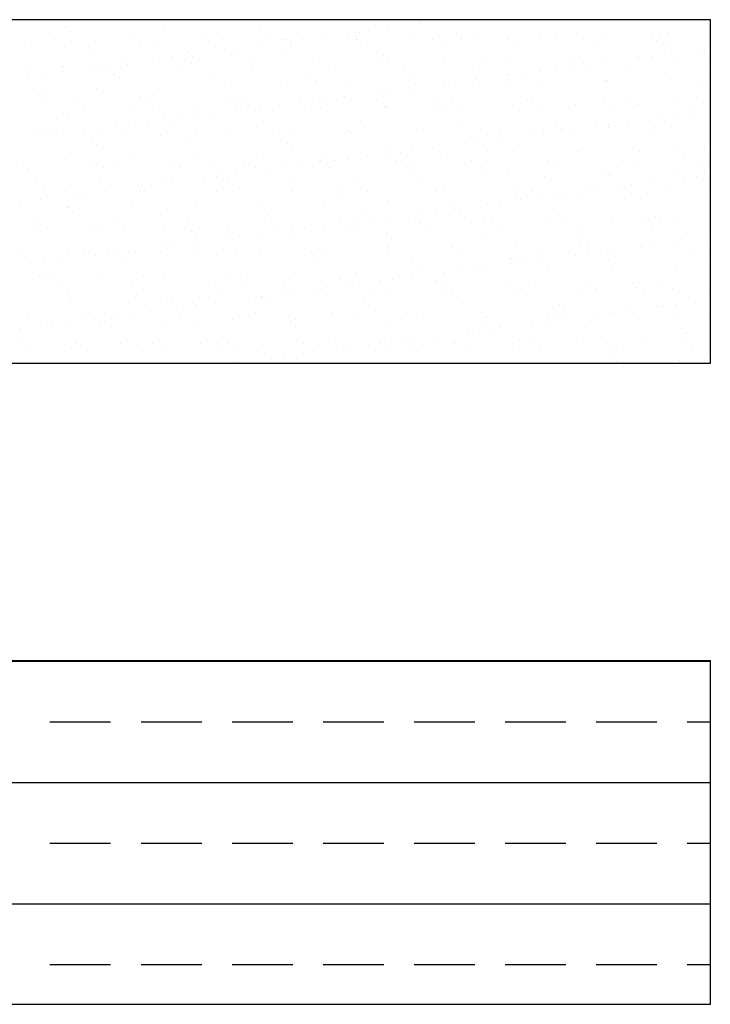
# Model space of a CAD drawing. Header units: millimetres. Extents: x -7023 to 53801, y 9849 to 33561.
# Tile 365 of 537: x 16901 to 16973, y 28796 to 28899. Entities that reach past the tile are written whole.
import ezdxf

# ---------------------------------------------------------------- set-up
doc = ezdxf.new("R2010")
doc.units = ezdxf.units.MM
doc.layers.add('.IE_podklad', color=252, linetype='Continuous')

msp = doc.modelspace()

# ---------------------------------------------------------------- linework, layer by layer
at = {"layer": '.IE_podklad'}
for p, q in [((16972.84, 28899.38), (16853.33, 28899.38)), ((16905.34, 28898.54), (16905.34, 28898.54)), ((16939.09, 28898.48), (16939.09, 28898.48)), ((16942.54, 28898.93), (16942.54, 28898.93)), ((16943.87, 28899.11), (16943.87, 28899.11)), ((16972.84, 28863.45), (16972.84, 28899.38)), ((16905.8, 28898.11), (16905.8, 28898.11)), ((16915.65, 28898.31), (16915.65, 28898.31)), ((16925.81, 28898.23), (16925.81, 28898.23)), ((16926.28, 28897.8), (16926.28, 28897.8)), ((16928.49, 28897.42), (16928.49, 28897.42)), ((16932.26, 28897.58), (16932.26, 28897.58)), ((16935.71, 28898.03), (16935.71, 28898.03)), ((16936.13, 28898), (16936.13, 28898)), ((16937.03, 28898.21), (16937.03, 28898.21)), ((16941.84, 28897.64), (16941.84, 28897.64)), ((16946.29, 28897.91), (16946.29, 28897.91)), ((16946.76, 28897.49), (16946.76, 28897.49)), ((16948.49, 28897.73), (16948.49, 28897.73)), ((16954.99, 28897.69), (16954.99, 28897.69)), ((16956.6, 28897.69), (16956.6, 28897.69)), ((16961.85, 28897.94), (16961.85, 28897.94)), ((16966.77, 28897.6), (16966.77, 28897.6)), ((16968.5, 28898.03), (16968.5, 28898.03)), ((16901.83, 28897.04), (16901.83, 28897.04)), ((16904.22, 28897.28), (16904.22, 28897.28)), ((16905.29, 28896.6), (16905.29, 28896.6)), ((16908.48, 28897.12), (16908.48, 28897.12)), ((16912.13, 28897.29), (16912.13, 28897.29)), ((16913.2, 28896.61), (16913.2, 28896.61)), ((16914.98, 28897.09), (16914.98, 28897.09)), ((16920.04, 28897.31), (16920.04, 28897.31)), ((16921.11, 28896.62), (16921.11, 28896.62)), ((16921.84, 28897.34), (16921.84, 28897.34)), ((16923.35, 28896.41), (16923.35, 28896.41)), ((16925.42, 28896.68), (16925.42, 28896.68)), ((16927.95, 28897.32), (16927.95, 28897.32)), ((16928.87, 28897.13), (16928.87, 28897.13)), ((16929.02, 28896.64), (16929.02, 28896.64)), ((16930.19, 28897.31), (16930.19, 28897.31)), ((16934.98, 28897.39), (16934.98, 28897.39)), ((16935.86, 28897.34), (16935.86, 28897.34)), ((16936.93, 28896.65), (16936.93, 28896.65)), ((16943.77, 28897.35), (16943.77, 28897.35)), ((16944.84, 28896.67), (16944.84, 28896.67)), ((16951.68, 28897.36), (16951.68, 28897.36)), ((16952.75, 28896.68), (16952.75, 28896.68)), ((16959.59, 28897.38), (16959.59, 28897.38)), ((16960.66, 28896.7), (16960.66, 28896.7)), ((16967.24, 28897.17), (16967.24, 28897.17)), ((16967.5, 28897.39), (16967.5, 28897.39)), ((16968.57, 28896.71), (16968.57, 28896.71)), ((16908.01, 28896.08), (16908.01, 28896.08)), ((16916.52, 28895.51), (16916.52, 28895.51)), ((16918.18, 28896), (16918.18, 28896)), ((16918.58, 28895.78), (16918.58, 28895.78)), ((16918.65, 28895.57), (16918.65, 28895.57)), ((16922.03, 28896.23), (16922.03, 28896.23)), ((16928.49, 28895.77), (16928.49, 28895.77)), ((16938.66, 28895.68), (16938.66, 28895.68)), ((16948.97, 28895.46), (16948.97, 28895.46)), ((16958.58, 28895.43), (16958.58, 28895.43)), ((16959.13, 28895.37), (16959.13, 28895.37)), ((16965.07, 28895.4), (16965.07, 28895.4)), ((16965.4, 28895.37), (16965.4, 28895.37)), ((16966.72, 28895.54), (16966.72, 28895.54)), ((16968.78, 28895.81), (16968.78, 28895.81)), ((16971.93, 28895.64), (16971.93, 28895.64)), ((16972.23, 28896.27), (16972.23, 28896.27)), ((16905.05, 28894.49), (16905.05, 28894.49)), ((16908.36, 28894.43), (16908.36, 28894.43)), ((16909.68, 28894.61), (16909.68, 28894.61)), ((16911.74, 28894.88), (16911.74, 28894.88)), ((16911.91, 28894.74), (16911.91, 28894.74)), ((16915.19, 28895.33), (16915.19, 28895.33)), ((16918.56, 28894.83), (16918.56, 28894.83)), ((16925.06, 28894.8), (16925.06, 28894.8)), ((16931.92, 28895.04), (16931.92, 28895.04)), ((16938.57, 28895.13), (16938.57, 28895.13)), ((16939.12, 28895.26), (16939.12, 28895.26)), ((16945.07, 28895.1), (16945.07, 28895.1)), ((16951.93, 28895.34), (16951.93, 28895.34)), ((16958.56, 28894.47), (16958.56, 28894.47)), ((16959.6, 28894.94), (16959.6, 28894.94)), ((16959.88, 28894.64), (16959.88, 28894.64)), ((16961.95, 28894.91), (16961.95, 28894.91)), ((16969.45, 28895.15), (16969.45, 28895.15)), ((16901.23, 28894.13), (16901.23, 28894.13)), ((16901.52, 28893.53), (16901.52, 28893.53)), ((16902.84, 28893.71), (16902.84, 28893.71)), ((16904.91, 28893.98), (16904.91, 28893.98)), ((16909.14, 28894.14), (16909.14, 28894.14)), ((16910.54, 28893.77), (16910.54, 28893.77)), ((16911.01, 28893.34), (16911.01, 28893.34)), ((16917.05, 28894.15), (16917.05, 28894.15)), ((16920.86, 28893.54), (16920.86, 28893.54)), ((16924.96, 28894.17), (16924.96, 28894.17)), ((16931.02, 28893.46), (16931.02, 28893.46)), ((16932.87, 28894.18), (16932.87, 28894.18)), ((16940.78, 28894.2), (16940.78, 28894.2)), ((16948.69, 28894.21), (16948.69, 28894.21)), ((16951.72, 28893.57), (16951.72, 28893.57)), ((16953.04, 28893.74), (16953.04, 28893.74)), ((16955.11, 28894.01), (16955.11, 28894.01)), ((16956.6, 28894.23), (16956.6, 28894.23)), ((16964.51, 28894.24), (16964.51, 28894.24)), ((16972.42, 28894.25), (16972.42, 28894.25)), ((16922, 28892.45), (16922, 28892.45)), ((16928.65, 28892.53), (16928.65, 28892.53)), ((16931.49, 28893.03), (16931.49, 28893.03)), ((16935.14, 28892.5), (16935.14, 28892.5)), ((16941.33, 28893.23), (16941.33, 28893.23)), ((16942, 28892.75), (16942, 28892.75)), ((16944.88, 28892.67), (16944.88, 28892.67)), ((16946.21, 28892.84), (16946.21, 28892.84)), ((16948.27, 28893.11), (16948.27, 28893.11)), ((16948.65, 28892.83), (16948.65, 28892.83)), ((16951.5, 28893.14), (16951.5, 28893.14)), ((16951.97, 28892.71), (16951.97, 28892.71)), ((16955.15, 28892.8), (16955.15, 28892.8)), ((16961.81, 28892.92), (16961.81, 28892.92)), ((16962.01, 28893.05), (16962.01, 28893.05)), ((16968.66, 28893.13), (16968.66, 28893.13)), ((16971.97, 28892.83), (16971.97, 28892.83)), ((16972.44, 28892.4), (16972.44, 28892.4)), ((16901.99, 28892.14), (16901.99, 28892.14)), ((16902.91, 28891.54), (16902.91, 28891.54)), ((16908.64, 28892.23), (16908.64, 28892.23)), ((16913.22, 28891.31), (16913.22, 28891.31)), ((16915.14, 28892.2), (16915.14, 28892.2)), ((16934.6, 28891.31), (16934.6, 28891.31)), ((16938.05, 28891.77), (16938.05, 28891.77)), ((16939.37, 28891.94), (16939.37, 28891.94)), ((16941.43, 28892.21), (16941.43, 28892.21)), ((16903.38, 28891.11), (16903.38, 28891.11)), ((16906.27, 28890.92), (16906.27, 28890.92)), ((16907.34, 28890.24), (16907.34, 28890.24)), ((16914.18, 28890.93), (16914.18, 28890.93)), ((16915.25, 28890.25), (16915.25, 28890.25)), ((16922.09, 28890.95), (16922.09, 28890.95)), ((16923.16, 28890.26), (16923.16, 28890.26)), ((16923.38, 28891.23), (16923.38, 28891.23)), ((16923.85, 28890.8), (16923.85, 28890.8)), ((16927.76, 28890.41), (16927.76, 28890.41)), ((16930, 28890.96), (16930, 28890.96)), ((16931.07, 28890.28), (16931.07, 28890.28)), ((16931.21, 28890.87), (16931.21, 28890.87)), ((16932.53, 28891.04), (16932.53, 28891.04)), ((16933.7, 28891), (16933.7, 28891)), ((16937.91, 28890.98), (16937.91, 28890.98)), ((16938.73, 28890.23), (16938.73, 28890.23)), ((16938.98, 28890.29), (16938.98, 28890.29)), ((16943.86, 28890.91), (16943.86, 28890.91)), ((16944.33, 28890.49), (16944.33, 28890.49)), ((16945.82, 28890.99), (16945.82, 28890.99)), ((16946.89, 28890.31), (16946.89, 28890.31)), ((16952.09, 28890.45), (16952.09, 28890.45)), ((16953.73, 28891), (16953.73, 28891)), ((16954.17, 28890.69), (16954.17, 28890.69)), ((16954.8, 28890.32), (16954.8, 28890.32)), ((16958.74, 28890.53), (16958.74, 28890.53)), ((16961.64, 28891.02), (16961.64, 28891.02)), ((16962.71, 28890.34), (16962.71, 28890.34)), ((16964.34, 28890.6), (16964.34, 28890.6)), ((16965.23, 28890.5), (16965.23, 28890.5)), ((16969.55, 28891.03), (16969.55, 28891.03)), ((16970.62, 28890.35), (16970.62, 28890.35)), ((16972.09, 28890.75), (16972.09, 28890.75)), ((16905.21, 28889.6), (16905.21, 28889.6)), ((16912.07, 28889.85), (16912.07, 28889.85)), ((16918.72, 28889.93), (16918.72, 28889.93)), ((16918.86, 28889.24), (16918.86, 28889.24)), ((16920.92, 28889.51), (16920.92, 28889.51)), ((16924.37, 28889.97), (16924.37, 28889.97)), ((16925.22, 28889.9), (16925.22, 28889.9)), ((16925.7, 28890.14), (16925.7, 28890.14)), ((16932.08, 28890.15), (16932.08, 28890.15)), ((16945.23, 28890.2), (16945.23, 28890.2)), ((16964.81, 28890.17), (16964.81, 28890.17)), ((16969.06, 28889.27), (16969.06, 28889.27)), ((16971.13, 28889.54), (16971.13, 28889.54)), ((16905.58, 28889.08), (16905.58, 28889.08)), ((16910.7, 28888.17), (16910.7, 28888.17)), ((16912.02, 28888.34), (16912.02, 28888.34)), ((16914.09, 28888.61), (16914.09, 28888.61)), ((16915.75, 28889), (16915.75, 28889)), ((16916.22, 28888.57), (16916.22, 28888.57)), ((16917.54, 28889.07), (16917.54, 28889.07)), ((16926.06, 28888.77), (16926.06, 28888.77)), ((16936.23, 28888.68), (16936.23, 28888.68)), ((16936.69, 28888.26), (16936.69, 28888.26)), ((16946.54, 28888.46), (16946.54, 28888.46)), ((16956.7, 28888.37), (16956.7, 28888.37)), ((16960.9, 28888.2), (16960.9, 28888.2)), ((16962.17, 28888.15), (16962.17, 28888.15)), ((16962.22, 28888.37), (16962.22, 28888.37)), ((16964.29, 28888.64), (16964.29, 28888.64)), ((16967.74, 28889.1), (16967.74, 28889.1)), ((16968.82, 28888.24), (16968.82, 28888.24)), ((16902.15, 28887.25), (16902.15, 28887.25)), ((16903.29, 28887.76), (16903.29, 28887.76)), ((16903.86, 28887.27), (16903.86, 28887.27)), ((16905.18, 28887.44), (16905.18, 28887.44)), ((16907.25, 28887.71), (16907.25, 28887.71)), ((16908.8, 28887.34), (16908.8, 28887.34)), ((16911.19, 28887.78), (16911.19, 28887.78)), ((16915.3, 28887.3), (16915.3, 28887.3)), ((16919.1, 28887.79), (16919.1, 28887.79)), ((16922.16, 28887.55), (16922.16, 28887.55)), ((16927.01, 28887.81), (16927.01, 28887.81)), ((16928.81, 28887.64), (16928.81, 28887.64)), ((16934.92, 28887.82), (16934.92, 28887.82)), ((16935.3, 28887.6), (16935.3, 28887.6)), ((16942.16, 28887.85), (16942.16, 28887.85)), ((16942.83, 28887.84), (16942.83, 28887.84)), ((16948.81, 28887.94), (16948.81, 28887.94)), ((16950.74, 28887.85), (16950.74, 28887.85)), ((16954.06, 28887.3), (16954.06, 28887.3)), ((16955.31, 28887.91), (16955.31, 28887.91)), ((16955.39, 28887.47), (16955.39, 28887.47)), ((16957.17, 28887.94), (16957.17, 28887.94)), ((16957.45, 28887.74), (16957.45, 28887.74)), ((16958.65, 28887.87), (16958.65, 28887.87)), ((16966.56, 28887.88), (16966.56, 28887.88)), ((16967.02, 28888.15), (16967.02, 28888.15)), ((16908.11, 28886.77), (16908.11, 28886.77)), ((16908.58, 28886.34), (16908.58, 28886.34)), ((16918.43, 28886.54), (16918.43, 28886.54)), ((16928.59, 28886.46), (16928.59, 28886.46)), ((16938.9, 28886.23), (16938.9, 28886.23)), ((16947.23, 28886.4), (16947.23, 28886.4)), ((16948.55, 28886.57), (16948.55, 28886.57)), ((16949.07, 28886.14), (16949.07, 28886.14)), ((16950.61, 28886.84), (16950.61, 28886.84)), ((16929.06, 28886.03), (16929.06, 28886.03)), ((16932.24, 28885.25), (16932.24, 28885.25)), ((16938.89, 28885.34), (16938.89, 28885.34)), ((16940.39, 28885.5), (16940.39, 28885.5)), ((16941.71, 28885.67), (16941.71, 28885.67)), ((16943.78, 28885.94), (16943.78, 28885.94)), ((16945.39, 28885.31), (16945.39, 28885.31)), ((16949.54, 28885.71), (16949.54, 28885.71)), ((16952.25, 28885.56), (16952.25, 28885.56)), ((16958.9, 28885.64), (16958.9, 28885.64)), ((16959.38, 28885.92), (16959.38, 28885.92)), ((16965.39, 28885.61), (16965.39, 28885.61)), ((16969.54, 28885.83), (16969.54, 28885.83)), ((16970.01, 28885.4), (16970.01, 28885.4)), ((16972.25, 28885.86), (16972.25, 28885.86)), ((16900.95, 28884.11), (16900.95, 28884.11)), ((16905.37, 28884.71), (16905.37, 28884.71)), ((16908.32, 28884.56), (16908.32, 28884.56)), ((16910.79, 28884.31), (16910.79, 28884.31)), ((16912.23, 28884.95), (16912.23, 28884.95)), ((16916.23, 28884.57), (16916.23, 28884.57)), ((16918.88, 28885.04), (16918.88, 28885.04)), ((16920.95, 28884.23), (16920.95, 28884.23)), ((16924.14, 28884.59), (16924.14, 28884.59)), ((16925.38, 28885.01), (16925.38, 28885.01)), ((16930.1, 28884.14), (16930.1, 28884.14)), ((16932.05, 28884.6), (16932.05, 28884.6)), ((16933.55, 28884.6), (16933.55, 28884.6)), ((16934.87, 28884.77), (16934.87, 28884.77)), ((16936.94, 28885.04), (16936.94, 28885.04)), ((16939.96, 28884.62), (16939.96, 28884.62)), ((16947.87, 28884.63), (16947.87, 28884.63)), ((16955.78, 28884.64), (16955.78, 28884.64)), ((16963.69, 28884.66), (16963.69, 28884.66)), ((16971.6, 28884.67), (16971.6, 28884.67)), ((16901.48, 28883.86), (16901.48, 28883.86)), ((16909.39, 28883.88), (16909.39, 28883.88)), ((16917.3, 28883.89), (16917.3, 28883.89)), ((16921.42, 28883.8), (16921.42, 28883.8)), ((16923.27, 28883.24), (16923.27, 28883.24)), ((16925.21, 28883.9), (16925.21, 28883.9)), ((16926.72, 28883.7), (16926.72, 28883.7)), ((16928.04, 28883.87), (16928.04, 28883.87)), ((16931.27, 28884), (16931.27, 28884)), ((16933.12, 28883.92), (16933.12, 28883.92)), ((16941.03, 28883.93), (16941.03, 28883.93)), ((16941.43, 28883.91), (16941.43, 28883.91)), ((16941.9, 28883.49), (16941.9, 28883.49)), ((16948.94, 28883.95), (16948.94, 28883.95)), ((16948.97, 28883.04), (16948.97, 28883.04)), ((16951.75, 28883.69), (16951.75, 28883.69)), ((16955.47, 28883.01), (16955.47, 28883.01)), ((16956.85, 28883.96), (16956.85, 28883.96)), ((16961.91, 28883.6), (16961.91, 28883.6)), ((16962.33, 28883.26), (16962.33, 28883.26)), ((16962.38, 28883.17), (16962.38, 28883.17)), ((16964.76, 28883.98), (16964.76, 28883.98)), ((16968.98, 28883.34), (16968.98, 28883.34)), ((16971.4, 28883), (16971.4, 28883)), ((16972.22, 28883.38), (16972.22, 28883.38)), ((16972.67, 28883.99), (16972.67, 28883.99)), ((16902.31, 28882.36), (16902.31, 28882.36)), ((16903.16, 28882.08), (16903.16, 28882.08)), ((16908.96, 28882.44), (16908.96, 28882.44)), ((16913.32, 28882), (16913.32, 28882)), ((16914.36, 28882.07), (16914.36, 28882.07)), ((16915.46, 28882.41), (16915.46, 28882.41)), ((16916.43, 28882.34), (16916.43, 28882.34)), ((16919.88, 28882.8), (16919.88, 28882.8)), ((16921.2, 28882.97), (16921.2, 28882.97)), ((16922.32, 28882.66), (16922.32, 28882.66)), ((16928.97, 28882.74), (16928.97, 28882.74)), ((16935.46, 28882.71), (16935.46, 28882.71)), ((16942.32, 28882.96), (16942.32, 28882.96)), ((16964.56, 28882.1), (16964.56, 28882.1)), ((16966.63, 28882.38), (16966.63, 28882.38)), ((16970.08, 28882.83), (16970.08, 28882.83)), ((16905.34, 28881.4), (16905.34, 28881.4)), ((16906.2, 28881), (16906.2, 28881)), ((16907.53, 28881.17), (16907.53, 28881.17)), ((16909.59, 28881.44), (16909.59, 28881.44)), ((16913.04, 28881.9), (16913.04, 28881.9)), ((16913.25, 28881.42), (16913.25, 28881.42)), ((16913.79, 28881.57), (16913.79, 28881.57)), ((16921.16, 28881.43), (16921.16, 28881.43)), ((16923.63, 28881.77), (16923.63, 28881.77)), ((16929.07, 28881.45), (16929.07, 28881.45)), ((16933.8, 28881.69), (16933.8, 28881.69)), ((16934.26, 28881.26), (16934.26, 28881.26)), ((16936.98, 28881.46), (16936.98, 28881.46)), ((16944.11, 28881.46), (16944.11, 28881.46)), ((16944.89, 28881.48), (16944.89, 28881.48)), ((16952.8, 28881.49), (16952.8, 28881.49)), ((16954.27, 28881.37), (16954.27, 28881.37)), ((16954.74, 28880.94), (16954.74, 28880.94)), ((16956.41, 28881.03), (16956.41, 28881.03)), ((16957.73, 28881.2), (16957.73, 28881.2)), ((16959.79, 28881.48), (16959.79, 28881.48)), ((16960.71, 28881.5), (16960.71, 28881.5)), ((16963.24, 28881.93), (16963.24, 28881.93)), ((16964.59, 28881.15), (16964.59, 28881.15)), ((16968.62, 28881.52), (16968.62, 28881.52)), ((16972.41, 28880.96), (16972.41, 28880.96)), ((16900.69, 28880.27), (16900.69, 28880.27)), ((16902.75, 28880.54), (16902.75, 28880.54)), ((16912.39, 28880.06), (16912.39, 28880.06)), ((16919.04, 28880.14), (16919.04, 28880.14)), ((16925.54, 28880.11), (16925.54, 28880.11)), ((16932.4, 28880.36), (16932.4, 28880.36)), ((16939.05, 28880.45), (16939.05, 28880.45)), ((16945.55, 28880.41), (16945.55, 28880.41)), ((16949.57, 28880.13), (16949.57, 28880.13)), ((16950.89, 28880.3), (16950.89, 28880.3)), ((16952.41, 28880.66), (16952.41, 28880.66)), ((16952.96, 28880.58), (16952.96, 28880.58)), ((16959.06, 28880.75), (16959.06, 28880.75)), ((16965.55, 28880.71), (16965.55, 28880.71)), ((16905.53, 28879.81), (16905.53, 28879.81)), ((16905.68, 28879.77), (16905.68, 28879.77)), ((16906.15, 28879.34), (16906.15, 28879.34)), ((16916, 28879.54), (16916, 28879.54)), ((16926.16, 28879.46), (16926.16, 28879.46)), ((16926.63, 28879.03), (16926.63, 28879.03)), ((16936.47, 28879.23), (16936.47, 28879.23)), ((16942.73, 28879.23), (16942.73, 28879.23)), ((16944.05, 28879.4), (16944.05, 28879.4)), ((16946.12, 28879.68), (16946.12, 28879.68)), ((16946.64, 28879.14), (16946.64, 28879.14)), ((16956.95, 28878.92), (16956.95, 28878.92)), ((16902.46, 28878.18), (16902.46, 28878.18)), ((16910.37, 28878.2), (16910.37, 28878.2)), ((16918.28, 28878.21), (16918.28, 28878.21)), ((16926.19, 28878.23), (16926.19, 28878.23)), ((16932.44, 28877.88), (16932.44, 28877.88)), ((16934.1, 28878.24), (16934.1, 28878.24)), ((16935.89, 28878.33), (16935.89, 28878.33)), ((16937.22, 28878.5), (16937.22, 28878.5)), ((16939.28, 28878.78), (16939.28, 28878.78)), ((16942.01, 28878.25), (16942.01, 28878.25)), ((16942.48, 28878.06), (16942.48, 28878.06)), ((16947.11, 28878.71), (16947.11, 28878.71)), ((16949.13, 28878.15), (16949.13, 28878.15)), ((16949.92, 28878.27), (16949.92, 28878.27)), ((16955.63, 28878.12), (16955.63, 28878.12)), ((16957.83, 28878.28), (16957.83, 28878.28)), ((16962.49, 28878.36), (16962.49, 28878.36)), ((16965.74, 28878.3), (16965.74, 28878.3)), ((16967.12, 28878.83), (16967.12, 28878.83)), ((16967.58, 28878.4), (16967.58, 28878.4)), ((16969.14, 28878.45), (16969.14, 28878.45)), ((16902.47, 28877.46), (16902.47, 28877.46)), ((16903.53, 28877.5), (16903.53, 28877.5)), ((16908.36, 28877.31), (16908.36, 28877.31)), ((16909.12, 28877.55), (16909.12, 28877.55)), ((16911.44, 28877.51), (16911.44, 28877.51)), ((16915.62, 28877.52), (16915.62, 28877.52)), ((16918.53, 28877.23), (16918.53, 28877.23)), ((16919.35, 28877.53), (16919.35, 28877.53)), ((16922.48, 28877.76), (16922.48, 28877.76)), ((16925.61, 28876.98), (16925.61, 28876.98)), ((16927.26, 28877.54), (16927.26, 28877.54)), ((16928.84, 28877), (16928.84, 28877)), ((16929.06, 28877.43), (16929.06, 28877.43)), ((16929.13, 28877.85), (16929.13, 28877.85)), ((16930.38, 28877.6), (16930.38, 28877.6)), ((16935.17, 28877.56), (16935.17, 28877.56)), ((16935.62, 28877.82), (16935.62, 28877.82)), ((16939, 28876.91), (16939, 28876.91)), ((16943.08, 28877.57), (16943.08, 28877.57)), ((16950.99, 28877.59), (16950.99, 28877.59)), ((16958.9, 28877.6), (16958.9, 28877.6)), ((16966.81, 28877.62), (16966.81, 28877.62)), ((16916.71, 28875.8), (16916.71, 28875.8)), ((16918.77, 28876.08), (16918.77, 28876.08)), ((16918.99, 28876.8), (16918.99, 28876.8)), ((16922.22, 28876.53), (16922.22, 28876.53)), ((16923.54, 28876.7), (16923.54, 28876.7)), ((16939.47, 28876.49), (16939.47, 28876.49)), ((16949.32, 28876.69), (16949.32, 28876.69)), ((16959.22, 28875.85), (16959.22, 28875.85)), ((16959.48, 28876.6), (16959.48, 28876.6)), ((16959.95, 28876.17), (16959.95, 28876.17)), ((16965.71, 28875.82), (16965.71, 28875.82)), ((16966.91, 28875.84), (16966.91, 28875.84)), ((16968.97, 28876.11), (16968.97, 28876.11)), ((16969.79, 28876.38), (16969.79, 28876.38)), ((16972.42, 28876.56), (16972.42, 28876.56)), ((16972.57, 28876.07), (16972.57, 28876.07)), ((16900.73, 28875.08), (16900.73, 28875.08)), ((16905.69, 28874.92), (16905.69, 28874.92)), ((16907.39, 28875.04), (16907.39, 28875.04)), ((16909.87, 28874.9), (16909.87, 28874.9)), ((16910.89, 28875), (16910.89, 28875)), ((16911.93, 28875.18), (16911.93, 28875.18)), ((16912.55, 28875.17), (16912.55, 28875.17)), ((16915.3, 28875.06), (16915.3, 28875.06)), ((16915.38, 28875.63), (16915.38, 28875.63)), ((16919.2, 28875.25), (16919.2, 28875.25)), ((16921.2, 28874.77), (16921.2, 28874.77)), ((16923.21, 28875.07), (16923.21, 28875.07)), ((16925.7, 28875.22), (16925.7, 28875.22)), ((16931.12, 28875.09), (16931.12, 28875.09)), ((16932.56, 28875.47), (16932.56, 28875.47)), ((16939.03, 28875.1), (16939.03, 28875.1)), ((16939.21, 28875.55), (16939.21, 28875.55)), ((16945.71, 28875.52), (16945.71, 28875.52)), ((16946.94, 28875.12), (16946.94, 28875.12)), ((16952.57, 28875.77), (16952.57, 28875.77)), ((16954.85, 28875.13), (16954.85, 28875.13)), ((16958.75, 28874.76), (16958.75, 28874.76)), ((16960.07, 28874.94), (16960.07, 28874.94)), ((16962.13, 28875.21), (16962.13, 28875.21)), ((16962.76, 28875.14), (16962.76, 28875.14)), ((16965.58, 28875.66), (16965.58, 28875.66)), ((16970.67, 28875.16), (16970.67, 28875.16)), ((16901.71, 28873.83), (16901.71, 28873.83)), ((16903.03, 28874), (16903.03, 28874)), ((16905.1, 28874.28), (16905.1, 28874.28)), ((16908.55, 28874.73), (16908.55, 28874.73)), ((16911.36, 28874.57), (16911.36, 28874.57)), ((16931.37, 28874.69), (16931.37, 28874.69)), ((16931.83, 28874.26), (16931.83, 28874.26)), ((16941.68, 28874.46), (16941.68, 28874.46)), ((16951.84, 28874.37), (16951.84, 28874.37)), ((16951.91, 28873.86), (16951.91, 28873.86)), ((16952.31, 28873.94), (16952.31, 28873.94)), ((16953.23, 28874.04), (16953.23, 28874.04)), ((16955.3, 28874.31), (16955.3, 28874.31)), ((16962.16, 28874.15), (16962.16, 28874.15)), ((16972.32, 28874.06), (16972.32, 28874.06)), ((16903.25, 28872.77), (16903.25, 28872.77)), ((16922.64, 28872.87), (16922.64, 28872.87)), ((16929.29, 28872.95), (16929.29, 28872.95)), ((16935.78, 28872.92), (16935.78, 28872.92)), ((16942.64, 28873.17), (16942.64, 28873.17)), ((16945.07, 28872.96), (16945.07, 28872.96)), ((16946.4, 28873.14), (16946.4, 28873.14)), ((16948.46, 28873.41), (16948.46, 28873.41)), ((16949.29, 28873.25), (16949.29, 28873.25)), ((16955.79, 28873.22), (16955.79, 28873.22)), ((16962.65, 28873.47), (16962.65, 28873.47)), ((16969.3, 28873.56), (16969.3, 28873.56)), ((16972.79, 28873.63), (16972.79, 28873.63)), ((16902.63, 28872.57), (16902.63, 28872.57)), ((16903.72, 28872.34), (16903.72, 28872.34)), ((16904.51, 28871.82), (16904.51, 28871.82)), ((16909.28, 28872.65), (16909.28, 28872.65)), ((16912.42, 28871.84), (16912.42, 28871.84)), ((16913.57, 28872.54), (16913.57, 28872.54)), ((16915.78, 28872.62), (16915.78, 28872.62)), ((16920.33, 28871.85), (16920.33, 28871.85)), ((16923.73, 28872.46), (16923.73, 28872.46)), ((16924.2, 28872.03), (16924.2, 28872.03)), ((16928.24, 28871.87), (16928.24, 28871.87)), ((16934.04, 28872.23), (16934.04, 28872.23)), ((16936.15, 28871.88), (16936.15, 28871.88)), ((16938.24, 28872.06), (16938.24, 28872.06)), ((16939.56, 28872.24), (16939.56, 28872.24)), ((16941.62, 28872.51), (16941.62, 28872.51)), ((16944.06, 28871.89), (16944.06, 28871.89)), ((16944.21, 28872.14), (16944.21, 28872.14)), ((16944.68, 28871.72), (16944.68, 28871.72)), ((16951.97, 28871.91), (16951.97, 28871.91)), ((16954.52, 28871.92), (16954.52, 28871.92)), ((16959.88, 28871.92), (16959.88, 28871.92)), ((16964.69, 28871.83), (16964.69, 28871.83)), ((16967.79, 28871.94), (16967.79, 28871.94)), ((16905.58, 28871.14), (16905.58, 28871.14)), ((16913.49, 28871.15), (16913.49, 28871.15)), ((16921.4, 28871.17), (16921.4, 28871.17)), ((16927.95, 28870.71), (16927.95, 28870.71)), ((16929.31, 28871.18), (16929.31, 28871.18)), ((16931.4, 28871.16), (16931.4, 28871.16)), ((16932.72, 28871.34), (16932.72, 28871.34)), ((16934.79, 28871.61), (16934.79, 28871.61)), ((16937.22, 28871.2), (16937.22, 28871.2)), ((16939.37, 28870.66), (16939.37, 28870.66)), ((16945.13, 28871.21), (16945.13, 28871.21)), ((16952.73, 28870.87), (16952.73, 28870.87)), ((16953.04, 28871.23), (16953.04, 28871.23)), ((16959.38, 28870.96), (16959.38, 28870.96)), ((16960.95, 28871.24), (16960.95, 28871.24)), ((16965.15, 28871.4), (16965.15, 28871.4)), ((16965.87, 28870.93), (16965.87, 28870.93)), ((16968.86, 28871.26), (16968.86, 28871.26)), ((16972.73, 28871.17), (16972.73, 28871.17)), ((16905.85, 28870.02), (16905.85, 28870.02)), ((16905.93, 28870.31), (16905.93, 28870.31)), ((16912.71, 28870.27), (16912.71, 28870.27)), ((16916.1, 28870.23), (16916.1, 28870.23)), ((16916.56, 28869.8), (16916.56, 28869.8)), ((16919.36, 28870.36), (16919.36, 28870.36)), ((16921.11, 28869.81), (16921.11, 28869.81)), ((16924.56, 28870.26), (16924.56, 28870.26)), ((16925.86, 28870.33), (16925.86, 28870.33)), ((16925.88, 28870.44), (16925.88, 28870.44)), ((16926.41, 28870), (16926.41, 28870)), ((16932.72, 28870.57), (16932.72, 28870.57)), ((16936.57, 28869.91), (16936.57, 28869.91)), ((16945.87, 28870.63), (16945.87, 28870.63)), ((16946.89, 28869.69), (16946.89, 28869.69)), ((16971.31, 28869.84), (16971.31, 28869.84)), ((16901.53, 28868.67), (16901.53, 28868.67)), ((16909.44, 28868.68), (16909.44, 28868.68)), ((16912.21, 28868.64), (16912.21, 28868.64)), ((16914.27, 28868.91), (16914.27, 28868.91)), ((16917.35, 28868.7), (16917.35, 28868.7)), ((16917.72, 28869.36), (16917.72, 28869.36)), ((16919.05, 28869.54), (16919.05, 28869.54)), ((16925.26, 28868.71), (16925.26, 28868.71)), ((16933.17, 28868.73), (16933.17, 28868.73)), ((16937.04, 28869.49), (16937.04, 28869.49)), ((16941.08, 28868.74), (16941.08, 28868.74)), ((16948.99, 28868.76), (16948.99, 28868.76)), ((16956.9, 28868.77), (16956.9, 28868.77)), ((16957.05, 28869.6), (16957.05, 28869.6)), ((16957.52, 28869.17), (16957.52, 28869.17)), ((16962.41, 28868.67), (16962.41, 28868.67)), ((16964.48, 28868.94), (16964.48, 28868.94)), ((16964.81, 28868.78), (16964.81, 28868.78)), ((16967.36, 28869.38), (16967.36, 28869.38)), ((16967.93, 28869.39), (16967.93, 28869.39)), ((16969.25, 28869.57), (16969.25, 28869.57)), ((16969.46, 28868.66), (16969.46, 28868.66)), ((16972.72, 28868.8), (16972.72, 28868.8)), ((16902.79, 28867.67), (16902.79, 28867.67)), ((16904.05, 28867.56), (16904.05, 28867.56)), ((16905.37, 28867.74), (16905.37, 28867.74)), ((16907.44, 28868.01), (16907.44, 28868.01)), ((16908.46, 28868), (16908.46, 28868)), ((16908.93, 28867.57), (16908.93, 28867.57)), ((16909.44, 28867.76), (16909.44, 28867.76)), ((16910.89, 28868.46), (16910.89, 28868.46)), ((16915.94, 28867.73), (16915.94, 28867.73)), ((16918.77, 28867.77), (16918.77, 28867.77)), ((16922.8, 28867.97), (16922.8, 28867.97)), ((16928.94, 28867.69), (16928.94, 28867.69)), ((16929.45, 28868.06), (16929.45, 28868.06)), ((16935.94, 28868.03), (16935.94, 28868.03)), ((16942.8, 28868.28), (16942.8, 28868.28)), ((16949.45, 28868.36), (16949.45, 28868.36)), ((16954.25, 28867.59), (16954.25, 28867.59)), ((16955.57, 28867.77), (16955.57, 28867.77)), ((16955.95, 28868.33), (16955.95, 28868.33)), ((16957.64, 28868.04), (16957.64, 28868.04)), ((16961.09, 28868.49), (16961.09, 28868.49)), ((16962.81, 28868.58), (16962.81, 28868.58)), ((16900.6, 28867.11), (16900.6, 28867.11)), ((16929.41, 28867.26), (16929.41, 28867.26)), ((16939.25, 28867.46), (16939.25, 28867.46)), ((16947.42, 28866.69), (16947.42, 28866.69)), ((16948.74, 28866.87), (16948.74, 28866.87)), ((16949.41, 28867.37), (16949.41, 28867.37)), ((16949.88, 28866.94), (16949.88, 28866.94)), ((16950.8, 28867.14), (16950.8, 28867.14)), ((16959.73, 28867.15), (16959.73, 28867.15)), ((16969.89, 28867.06), (16969.89, 28867.06)), ((16970.36, 28866.63), (16970.36, 28866.63)), ((16900.82, 28865.77), (16900.82, 28865.77)), ((16911.14, 28865.54), (16911.14, 28865.54)), ((16930.29, 28865.51), (16930.29, 28865.51)), ((16932.88, 28865.68), (16932.88, 28865.68)), ((16938.2, 28865.52), (16938.2, 28865.52)), ((16939.53, 28865.76), (16939.53, 28865.76)), ((16940.58, 28865.79), (16940.58, 28865.79)), ((16941.9, 28865.97), (16941.9, 28865.97)), ((16943.97, 28866.24), (16943.97, 28866.24)), ((16946.03, 28865.73), (16946.03, 28865.73)), ((16946.11, 28865.53), (16946.11, 28865.53)), ((16952.89, 28865.98), (16952.89, 28865.98)), ((16954.02, 28865.55), (16954.02, 28865.55)), ((16959.54, 28866.06), (16959.54, 28866.06)), ((16961.93, 28865.56), (16961.93, 28865.56)), ((16966.03, 28866.03), (16966.03, 28866.03)), ((16969.84, 28865.58), (16969.84, 28865.58)), ((16901.29, 28865.34), (16901.29, 28865.34)), ((16906.01, 28865.13), (16906.01, 28865.13)), ((16906.56, 28865.46), (16906.56, 28865.46)), ((16907.63, 28864.78), (16907.63, 28864.78)), ((16912.87, 28865.38), (16912.87, 28865.38)), ((16914.47, 28865.48), (16914.47, 28865.48)), ((16915.54, 28864.79), (16915.54, 28864.79)), ((16919.52, 28865.46), (16919.52, 28865.46)), ((16921.3, 28865.46), (16921.3, 28865.46)), ((16921.77, 28865.03), (16921.77, 28865.03)), ((16922.38, 28865.49), (16922.38, 28865.49)), ((16923.45, 28864.81), (16923.45, 28864.81)), ((16926.02, 28865.43), (16926.02, 28865.43)), ((16931.36, 28864.82), (16931.36, 28864.82)), ((16931.62, 28865.23), (16931.62, 28865.23)), ((16933.74, 28864.89), (16933.74, 28864.89)), ((16935.06, 28865.07), (16935.06, 28865.07)), ((16937.13, 28865.34), (16937.13, 28865.34)), ((16939.27, 28864.84), (16939.27, 28864.84)), ((16941.78, 28865.14), (16941.78, 28865.14)), ((16942.25, 28864.72), (16942.25, 28864.72)), ((16947.18, 28864.85), (16947.18, 28864.85)), ((16952.09, 28864.92), (16952.09, 28864.92)), ((16955.09, 28864.87), (16955.09, 28864.87)), ((16962.26, 28864.83), (16962.26, 28864.83)), ((16963, 28864.88), (16963, 28864.88)), ((16970.91, 28864.89), (16970.91, 28864.89)), ((16972.57, 28864.61), (16972.57, 28864.61)), ((16853.33, 28863.45), (16972.84, 28863.45)), ((16923.45, 28863.54), (16923.45, 28863.54)), ((16926.9, 28863.99), (16926.9, 28863.99)), ((16928.23, 28864.17), (16928.23, 28864.17)), ((16930.29, 28864.44), (16930.29, 28864.44)), ((16949.61, 28863.47), (16949.61, 28863.47)), ((16962.72, 28864.4), (16962.72, 28864.4)), ((16962.97, 28863.68), (16962.97, 28863.68)), ((16969.62, 28863.77), (16969.62, 28863.77)), ((16972.84, 28832.32), (16853.33, 28832.32)), ((16853.33, 28832.3), (16972.84, 28832.3)), ((16972.84, 28796.39), (16972.84, 28832.32)), ((16903.75, 28825.95), (16910.1, 28825.95)), ((16913.28, 28825.95), (16919.63, 28825.95)), ((16922.8, 28825.95), (16929.15, 28825.95)), ((16932.33, 28825.95), (16938.68, 28825.95)), ((16941.85, 28825.95), (16948.2, 28825.95)), ((16951.38, 28825.95), (16957.73, 28825.95)), ((16960.9, 28825.95), (16967.25, 28825.95)), ((16970.43, 28825.95), (16972.84, 28825.95)), ((16853.33, 28819.6), (16972.84, 28819.6)), ((16903.75, 28813.25), (16910.1, 28813.25)), ((16913.28, 28813.25), (16919.63, 28813.25)), ((16922.8, 28813.25), (16929.15, 28813.25)), ((16932.33, 28813.25), (16938.68, 28813.25)), ((16941.85, 28813.25), (16948.2, 28813.25)), ((16951.38, 28813.25), (16957.73, 28813.25)), ((16960.9, 28813.25), (16967.25, 28813.25)), ((16970.43, 28813.25), (16972.84, 28813.25)), ((16853.33, 28806.9), (16972.84, 28806.9)), ((16903.75, 28800.55), (16910.1, 28800.55)), ((16913.28, 28800.55), (16919.63, 28800.55)), ((16922.8, 28800.55), (16929.15, 28800.55)), ((16932.33, 28800.55), (16938.68, 28800.55)), ((16941.85, 28800.55), (16948.2, 28800.55)), ((16951.38, 28800.55), (16957.73, 28800.55)), ((16960.9, 28800.55), (16967.25, 28800.55)), ((16970.43, 28800.55), (16972.84, 28800.55)), ((16853.33, 28796.39), (16972.84, 28796.39))]:
    msp.add_line(p, q, dxfattribs=at)

doc.saveas('drawing.dxf')
